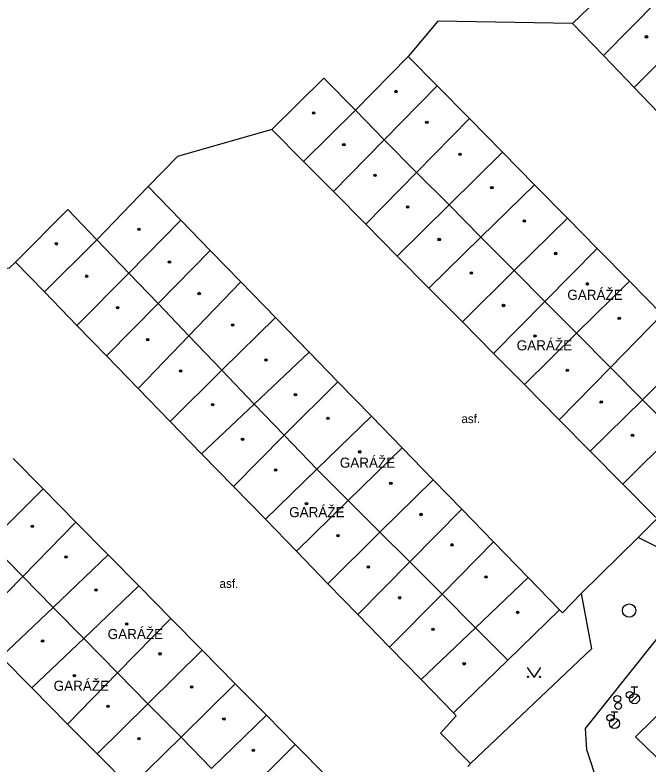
# Model space of a CAD drawing. Extents: x -598233 to -596890, y -1157848 to -1156431.
# Drawn here: x -597157.8 to -597110.7, y -1157041 to -1156985.2 of the extents above; entities that cross this region are included whole.
import ezdxf

# ---------------------------------------------------------------- set-up
doc = ezdxf.new("R2010")
doc.units = 0
for name, color, linetype in [('Level 11', 7, 'Continuous'), ('Level 27', 7, 'Continuous'), ('Level 28', 7, 'Continuous'), ('Level 36', 7, 'Continuous'), ('Level 39', 7, 'Continuous'), ('Level 40', 7, 'Continuous'), ('Level 41', 7, 'Continuous'), ('Level 5', 7, 'Continuous'), ('Level 7', 7, 'Continuous'), ('Level 8', 7, 'Continuous')]:
    doc.layers.add(name, color=color, linetype=linetype)

msp = doc.modelspace()

# ---------------------------------------------------------------- linework, layer by layer
at = {"layer": 'Level 11'}
for points in [[(-597115.33, -1157038.3), (-597108.49, -1157029.73), (-597094.49, -1157016.42), (-597077.17, -1156999.78), (-597044.99, -1156968.94)], [(-597116.3, -1156985.85), (-597126.31, -1156985.68), (-597128.52, -1156988.3)], [(-597138.67, -1156993.74), (-597145.71, -1156995.74), (-597147.88, -1156997.9699)], [(-597157.77, -1157003.6), (-597158.23, -1157004.06), (-597164.33, -1157005.18), (-597167.6599, -1157008.36)], [(-597100.79, -1157013.61), (-597099.75, -1157016.59), (-597108.58, -1157025.51), (-597111.42, -1157024.1)], [(-597108.51, -1157041.92), (-597111.6, -1157038.93), (-597103.96, -1157031.44), (-597106.4, -1157029.03), (-597101.53, -1157024.2199), (-597096.13, -1157029.35)], [(-597115.6599, -1157028.27), (-597114.89, -1157032.37), (-597123.89, -1157040.9099)], [(-597111.9, -1157045.45), (-597114.39, -1157042.45), (-597115.2199, -1157039.9), (-597115.33, -1157038.3)]]:
    msp.add_lwpolyline(points, dxfattribs=at)
at = {"layer": 'Level 27'}
msp.add_circle((-597112.08, -1157029.53), 0.5, dxfattribs=at)
at = {"layer": 'Level 28'}
for p, q in [((-597111.94, -1157035.215), (-597111.44, -1157035.215)), ((-597111.69, -1157035.715), (-597111.69, -1157035.215)), ((-597111.948, -1157036.362), (-597111.418, -1157035.832)), ((-597113.42, -1157037.055), (-597112.92, -1157037.055)), ((-597113.17, -1157037.555), (-597113.17, -1157037.055)), ((-597113.428, -1157038.202), (-597112.898, -1157037.672))]:
    msp.add_line(p, q, dxfattribs=at)
for centre, radius in [((-597112.04, -1157035.8), 0.25), ((-597111.69, -1157036.09), 0.375), ((-597112.96, -1157036.1), 0.25), ((-597112.9, -1157036.63), 0.25), ((-597113.48, -1157037.51), 0.25), ((-597113.17, -1157037.93), 0.375)]:
    msp.add_circle(centre, radius, dxfattribs=at)
at = {"layer": 'Level 36'}
msp.add_lwpolyline([(-597119.6599, -1157033.76), (-597119.1599, -1157034.51), (-597118.6599, -1157033.76)], dxfattribs=at)
for centre in [(-597119.6101, -1157034.4598), (-597118.7107, -1157034.4598)]:
    msp.add_circle(centre, 0.05, dxfattribs=at)
at = {"layer": 'Level 39'}
for centre, radius in [((-597110.79, -1156986.84), 0.09), ((-597110.79, -1156986.84), 0.0398), ((-597129.43, -1156990.9099), 0.09), ((-597129.43, -1156990.9099), 0.0398), ((-597135.57, -1156992.51), 0.09), ((-597135.57, -1156992.51), 0.0398), ((-597127.14, -1156993.2), 0.09), ((-597127.14, -1156993.2), 0.0398), ((-597133.32, -1156994.86), 0.09), ((-597133.32, -1156994.86), 0.0398), ((-597124.68, -1156995.59), 0.09), ((-597124.68, -1156995.59), 0.0398), ((-597131, -1156997.14), 0.09), ((-597131, -1156997.14), 0.0398), ((-597122.3, -1156998.07), 0.09), ((-597122.3, -1156998.07), 0.0398), ((-597128.57, -1156999.51), 0.09), ((-597128.57, -1156999.51), 0.0398), ((-597119.89, -1157000.54), 0.09), ((-597119.89, -1157000.54), 0.0398), ((-597148.56, -1157001.17), 0.09), ((-597148.56, -1157001.17), 0.0398), ((-597154.7199, -1157002.24), 0.09), ((-597154.7199, -1157002.24), 0.0398), ((-597126.2199, -1157001.92), 0.09), ((-597126.2199, -1157001.92), 0.0398), ((-597117.55, -1157002.96), 0.09), ((-597117.55, -1157002.96), 0.0398), ((-597146.3, -1157003.59), 0.09), ((-597146.3, -1157003.59), 0.0398), ((-597152.4699, -1157004.65), 0.09), ((-597123.82, -1157004.4099), 0.09), ((-597123.82, -1157004.4099), 0.0398), ((-597152.4699, -1157004.65), 0.0398), ((-597115.19, -1157005.2199), 0.09), ((-597115.19, -1157005.2199), 0.0398), ((-597144.09, -1157005.94), 0.09), ((-597144.09, -1157005.94), 0.0398), ((-597121.43, -1157006.83), 0.09), ((-597121.43, -1157006.83), 0.0398), ((-597150.1599, -1157007), 0.09), ((-597150.1599, -1157007), 0.0398), ((-597112.82, -1157007.78), 0.09), ((-597112.82, -1157007.78), 0.0398), ((-597141.6, -1157008.28), 0.09), ((-597141.6, -1157008.28), 0.0398), ((-597119.08, -1157009.1), 0.09), ((-597147.92, -1157009.37), 0.09), ((-597147.92, -1157009.37), 0.0398), ((-597119.08, -1157009.1), 0.0398), ((-597139.12, -1157010.88), 0.09), ((-597139.12, -1157010.88), 0.0398), ((-597145.4699, -1157011.71), 0.09), ((-597145.4699, -1157011.71), 0.0398), ((-597116.69, -1157011.6599), 0.09), ((-597116.69, -1157011.6599), 0.0398), ((-597136.92, -1157013.46), 0.09), ((-597136.92, -1157013.46), 0.0398), ((-597114.1599, -1157014.01), 0.09), ((-597114.1599, -1157014.01), 0.0398), ((-597143.08, -1157014.2), 0.09), ((-597143.08, -1157014.2), 0.0398), ((-597134.49, -1157015.23), 0.09), ((-597134.49, -1157015.23), 0.0398), ((-597140.86, -1157016.79), 0.09), ((-597140.86, -1157016.79), 0.0398), ((-597111.83, -1157016.49), 0.09), ((-597111.83, -1157016.49), 0.0398), ((-597132.14, -1157017.7199), 0.09), ((-597132.14, -1157017.7199), 0.0398), ((-597138.4, -1157019.07), 0.09), ((-597138.4, -1157019.07), 0.0398), ((-597129.82, -1157020.07), 0.09), ((-597129.82, -1157020.07), 0.0398), ((-597136.1, -1157021.58), 0.09), ((-597136.1, -1157021.58), 0.0398), ((-597127.58, -1157022.38), 0.09), ((-597127.58, -1157022.38), 0.0398), ((-597156.5, -1157023.27), 0.09), ((-597156.5, -1157023.27), 0.0398), ((-597133.76, -1157023.95), 0.09), ((-597133.76, -1157023.95), 0.0398), ((-597125.27, -1157024.64), 0.09), ((-597125.27, -1157024.64), 0.0398), ((-597154, -1157025.54), 0.09), ((-597154, -1157025.54), 0.0398), ((-597131.49, -1157026.29), 0.09), ((-597131.49, -1157026.29), 0.0398), ((-597122.74, -1157027.03), 0.09), ((-597122.74, -1157027.03), 0.0398), ((-597151.77, -1157027.99), 0.09), ((-597151.77, -1157027.99), 0.0398), ((-597129.1599, -1157028.58), 0.09), ((-597129.1599, -1157028.58), 0.0398), ((-597120.38, -1157029.67), 0.09), ((-597120.38, -1157029.67), 0.0398), ((-597149.48, -1157030.52), 0.09), ((-597149.48, -1157030.52), 0.0398), ((-597126.69, -1157030.92), 0.09), ((-597126.69, -1157030.92), 0.0398), ((-597155.75, -1157031.79), 0.09), ((-597155.75, -1157031.79), 0.0398), ((-597147, -1157032.75), 0.09), ((-597147, -1157032.75), 0.0398), ((-597124.36, -1157033.49), 0.09), ((-597124.36, -1157033.49), 0.0398), ((-597153.39, -1157034.37), 0.09), ((-597153.39, -1157034.37), 0.0398), ((-597144.65, -1157035.21), 0.09), ((-597144.65, -1157035.21), 0.0398), ((-597150.87, -1157036.65), 0.09), ((-597150.87, -1157036.65), 0.0398), ((-597142.25, -1157037.6), 0.09), ((-597142.25, -1157037.6), 0.0398), ((-597148.56, -1157039.06), 0.09), ((-597148.56, -1157039.06), 0.0398), ((-597140.05, -1157039.92), 0.09), ((-597140.05, -1157039.92), 0.0398)]:
    msp.add_circle(centre, radius, dxfattribs=at)
at = {"layer": 'Level 5'}
for points in [[(-597112.12, -1156981.82), (-597116.3, -1156985.85)], [(-597109.92, -1156984.1), (-597114, -1156988.23)], [(-597116.3, -1156985.85), (-597114, -1156988.23)], [(-597107.59, -1156986.51), (-597111.7, -1156990.61)], [(-597128.52, -1156988.3), (-597132.46, -1156992.29)], [(-597128.52, -1156988.3), (-597126.38, -1156990.48)], [(-597114, -1156988.23), (-597111.7, -1156990.61)], [(-597134.82, -1156989.9099), (-597138.67, -1156993.74)], [(-597134.82, -1156989.9099), (-597132.46, -1156992.29)], [(-597126.38, -1156990.48), (-597130.31, -1156994.5)], [(-597126.38, -1156990.48), (-597123.9699, -1156992.92)], [(-597111.7, -1156990.61), (-597109.29, -1156993.12)], [(-597132.46, -1156992.29), (-597136.32, -1156996.12)], [(-597132.46, -1156992.29), (-597130.31, -1156994.5)], [(-597123.9699, -1156992.92), (-597127.9, -1156996.93)], [(-597123.9699, -1156992.92), (-597121.51, -1156995.42)], [(-597138.67, -1156993.74), (-597136.32, -1156996.12)], [(-597130.31, -1156994.5), (-597134.09, -1156998.36)], [(-597130.31, -1156994.5), (-597127.9, -1156996.93)], [(-597121.51, -1156995.42), (-597125.49, -1156999.35)], [(-597121.51, -1156995.42), (-597119.13, -1156997.84)], [(-597136.32, -1156996.12), (-597134.09, -1156998.36)], [(-597127.9, -1156996.93), (-597131.69, -1157000.79)], [(-597127.9, -1156996.93), (-597125.49, -1156999.35)], [(-597119.13, -1156997.84), (-597123.11, -1157001.74)], [(-597119.13, -1156997.84), (-597116.68, -1157000.33)], [(-597147.88, -1156997.9699), (-597151.7, -1157001.95)], [(-597147.88, -1156997.9699), (-597145.45, -1157000.48)], [(-597134.09, -1156998.36), (-597131.69, -1157000.79)], [(-597125.49, -1156999.35), (-597129.34, -1157003.1599)], [(-597125.49, -1156999.35), (-597123.11, -1157001.74)], [(-597153.87, -1156999.69), (-597157.77, -1157003.6)], [(-597153.87, -1156999.69), (-597151.7, -1157001.95)], [(-597145.45, -1157000.48), (-597149.33, -1157004.42)], [(-597145.45, -1157000.48), (-597143.26, -1157002.73)], [(-597116.68, -1157000.33), (-597120.64, -1157004.23)], [(-597116.68, -1157000.33), (-597114.45, -1157002.6)], [(-597131.69, -1157000.79), (-597129.34, -1157003.1599)], [(-597123.11, -1157001.74), (-597126.99, -1157005.53)], [(-597123.11, -1157001.74), (-597120.64, -1157004.23)], [(-597151.7, -1157001.95), (-597155.61, -1157005.82)], [(-597151.7, -1157001.95), (-597149.33, -1157004.42)], [(-597143.26, -1157002.73), (-597147.15, -1157006.69)], [(-597143.26, -1157002.73), (-597140.99, -1157005.06)], [(-597114.45, -1157002.6), (-597118.35, -1157006.53)], [(-597114.45, -1157002.6), (-597112.06, -1157005.02)], [(-597129.34, -1157003.1599), (-597126.99, -1157005.53)], [(-597157.77, -1157003.6), (-597155.61, -1157005.82)], [(-597149.33, -1157004.42), (-597153.19, -1157008.31)], [(-597149.33, -1157004.42), (-597147.15, -1157006.69)], [(-597120.64, -1157004.23), (-597124.49, -1157008.05)], [(-597120.64, -1157004.23), (-597118.35, -1157006.53)], [(-597140.99, -1157005.06), (-597144.85, -1157009.09)], [(-597140.99, -1157005.06), (-597138.4099, -1157007.7199)], [(-597112.06, -1157005.02), (-597116, -1157008.9)], [(-597112.06, -1157005.02), (-597109.61, -1157007.51)], [(-597126.99, -1157005.53), (-597124.49, -1157008.05)], [(-597155.61, -1157005.82), (-597153.19, -1157008.31)], [(-597147.15, -1157006.69), (-597150.98, -1157010.57)], [(-597147.15, -1157006.69), (-597144.85, -1157009.09)], [(-597118.35, -1157006.53), (-597122.18, -1157010.39)], [(-597118.35, -1157006.53), (-597116, -1157008.9)], [(-597138.4099, -1157007.7199), (-597142.39, -1157011.65)], [(-597138.4099, -1157007.7199), (-597135.9, -1157010.3)], [(-597109.61, -1157007.51), (-597113.4699, -1157011.45)], [(-597153.19, -1157008.31), (-597150.98, -1157010.57)], [(-597124.49, -1157008.05), (-597122.18, -1157010.39)], [(-597116, -1157008.9), (-597119.87, -1157012.7199)], [(-597116, -1157008.9), (-597113.4699, -1157011.45)], [(-597144.85, -1157009.09), (-597148.63, -1157013)], [(-597144.85, -1157009.09), (-597142.39, -1157011.65)], [(-597107.18, -1157009.98), (-597111.09, -1157013.84)], [(-597150.98, -1157010.57), (-597148.63, -1157013)], [(-597135.9, -1157010.3), (-597139.99, -1157014.1599)], [(-597135.9, -1157010.3), (-597133.76, -1157012.5)], [(-597122.18, -1157010.39), (-597119.87, -1157012.7199)], [(-597142.39, -1157011.65), (-597146.24, -1157015.45)], [(-597142.39, -1157011.65), (-597139.99, -1157014.1599)], [(-597113.4699, -1157011.45), (-597117.28, -1157015.34)], [(-597113.4699, -1157011.45), (-597111.09, -1157013.84)], [(-597133.76, -1157012.5), (-597137.75, -1157016.49)], [(-597133.76, -1157012.5), (-597131.26, -1157015.07)], [(-597119.87, -1157012.7199), (-597117.28, -1157015.34)], [(-597148.63, -1157013), (-597146.24, -1157015.45)], [(-597111.09, -1157013.84), (-597114.98, -1157017.6599)], [(-597111.09, -1157013.84), (-597108.67, -1157016.28)], [(-597139.99, -1157014.1599), (-597143.9099, -1157017.86)], [(-597139.99, -1157014.1599), (-597137.75, -1157016.49)], [(-597131.26, -1157015.07), (-597135.32, -1157019.02)], [(-597131.26, -1157015.07), (-597128.98, -1157017.42)], [(-597146.24, -1157015.45), (-597143.9099, -1157017.86)], [(-597117.28, -1157015.34), (-597114.98, -1157017.6599)], [(-597108.67, -1157016.28), (-597112.54, -1157020.12)], [(-597137.75, -1157016.49), (-597141.54, -1157020.29)], [(-597137.75, -1157016.49), (-597135.32, -1157019.02)], [(-597128.98, -1157017.42), (-597132.99, -1157021.35)], [(-597128.98, -1157017.42), (-597126.67, -1157019.79)], [(-597143.9099, -1157017.86), (-597141.54, -1157020.29)], [(-597114.98, -1157017.6599), (-597112.54, -1157020.12)], [(-597157.93, -1157018.2199), (-597155.7, -1157020.48)], [(-597135.32, -1157019.02), (-597139.1599, -1157022.74)], [(-597135.32, -1157019.02), (-597132.99, -1157021.35)], [(-597126.67, -1157019.79), (-597130.63, -1157023.7)], [(-597126.67, -1157019.79), (-597124.54, -1157021.98)], [(-597112.54, -1157020.12), (-597110.21, -1157022.4699)], [(-597155.7, -1157020.48), (-597159.7199, -1157024.4699)], [(-597155.7, -1157020.48), (-597153.26, -1157022.96)], [(-597141.54, -1157020.29), (-597139.1599, -1157022.74)], [(-597132.99, -1157021.35), (-597136.84, -1157025.12)], [(-597132.99, -1157021.35), (-597130.63, -1157023.7)], [(-597124.54, -1157021.98), (-597128.4099, -1157025.9099)], [(-597124.54, -1157021.98), (-597122.17, -1157024.42)], [(-597153.26, -1157022.96), (-597157.2199, -1157027)], [(-597153.26, -1157022.96), (-597150.86, -1157025.39)], [(-597139.1599, -1157022.74), (-597136.84, -1157025.12)], [(-597130.63, -1157023.7), (-597134.5, -1157027.53)], [(-597130.63, -1157023.7), (-597128.4099, -1157025.9099)], [(-597159.7199, -1157024.4699), (-597157.2199, -1157027)], [(-597122.17, -1157024.42), (-597126.01, -1157028.31)], [(-597122.17, -1157024.42), (-597119.59, -1157027.08)], [(-597136.84, -1157025.12), (-597134.5, -1157027.53)], [(-597150.86, -1157025.39), (-597154.96, -1157029.29)], [(-597150.86, -1157025.39), (-597148.58, -1157027.7)], [(-597128.4099, -1157025.9099), (-597132.27, -1157029.82)], [(-597128.4099, -1157025.9099), (-597126.01, -1157028.31)], [(-597157.2199, -1157027), (-597160.96, -1157030.8)], [(-597157.2199, -1157027), (-597154.96, -1157029.29)], [(-597119.59, -1157027.08), (-597123.51, -1157030.81)], [(-597119.59, -1157027.08), (-597117.26, -1157029.4699)], [(-597148.58, -1157027.7), (-597152.68, -1157031.6)], [(-597148.58, -1157027.7), (-597146.19, -1157030.12)], [(-597134.5, -1157027.53), (-597132.27, -1157029.82)], [(-597126.01, -1157028.31), (-597129.9099, -1157032.25)], [(-597126.01, -1157028.31), (-597123.51, -1157030.81)], [(-597154.96, -1157029.29), (-597158.82, -1157032.96)], [(-597154.96, -1157029.29), (-597152.68, -1157031.6)], [(-597117.26, -1157029.4699), (-597121.1, -1157033.21)], [(-597146.19, -1157030.12), (-597150.1599, -1157034.17)], [(-597146.19, -1157030.12), (-597143.87, -1157032.4699)], [(-597132.27, -1157029.82), (-597129.9099, -1157032.25)], [(-597123.51, -1157030.81), (-597127.56, -1157034.67)], [(-597123.51, -1157030.81), (-597121.1, -1157033.21)], [(-597152.68, -1157031.6), (-597156.54, -1157035.28)], [(-597152.68, -1157031.6), (-597150.1599, -1157034.17)], [(-597143.87, -1157032.4699), (-597147.9, -1157036.46)], [(-597143.87, -1157032.4699), (-597141.4099, -1157034.9699)], [(-597129.9099, -1157032.25), (-597127.56, -1157034.67)], [(-597158.82, -1157032.96), (-597156.54, -1157035.28)], [(-597121.1, -1157033.21), (-597125.1599, -1157037.14)], [(-597150.1599, -1157034.17), (-597153.88, -1157037.9699)], [(-597150.1599, -1157034.17), (-597147.9, -1157036.46)], [(-597127.56, -1157034.67), (-597125.1599, -1157037.14)], [(-597141.4099, -1157034.9699), (-597145.44, -1157038.95)], [(-597141.4099, -1157034.9699), (-597139.08, -1157037.32)], [(-597156.54, -1157035.28), (-597153.88, -1157037.9699)], [(-597147.9, -1157036.46), (-597151.68, -1157040.2)], [(-597147.9, -1157036.46), (-597145.44, -1157038.95)], [(-597139.08, -1157037.32), (-597143.1599, -1157041.27)], [(-597139.08, -1157037.32), (-597136.93, -1157039.5)], [(-597153.88, -1157037.9699), (-597151.68, -1157040.2)], [(-597145.44, -1157038.95), (-597149.23, -1157042.68)], [(-597145.44, -1157038.95), (-597143.1599, -1157041.27)], [(-597136.93, -1157039.5), (-597140.9699, -1157043.48)], [(-597136.93, -1157039.5), (-597134.56, -1157041.9099)], [(-597151.68, -1157040.2), (-597149.23, -1157042.68)]]:
    msp.add_lwpolyline(points, dxfattribs=at)
at = {"layer": 'Level 7'}
for points in [[(-597110.21, -1157022.47), (-597110, -1157022.69), (-597111.42, -1157024.1)], [(-597115.66, -1157028.27), (-597117.05, -1157029.69), (-597117.26, -1157029.47)], [(-597125.16, -1157037.14), (-597124.95, -1157037.36), (-597126.13, -1157038.66), (-597123.89, -1157040.91), (-597124.1, -1157041.13)]]:
    msp.add_lwpolyline(points, dxfattribs=at)
at = {"layer": 'Level 8'}
msp.add_lwpolyline([(-597115.66, -1157028.27), (-597111.42, -1157024.1)], dxfattribs=at)

# ---------------------------------------------------------------- texts
at = {"layer": 'Level 40'}
for p in [(-597124.57, -1157015.58), (-597142.57, -1157027.84)]:
    msp.add_text('asf.', height=0.65, dxfattribs=at).set_placement(p)
at = {"layer": 'Level 41'}
for p in [(-597116.68, -1157006.41), (-597120.45, -1157010.17), (-597133.62, -1157018.9), (-597137.39, -1157022.58), (-597150.9, -1157031.65), (-597154.92, -1157035.5)]:
    msp.add_text('GARÁŽE', height=0.75, dxfattribs=at).set_placement(p)

doc.saveas('drawing.dxf')
